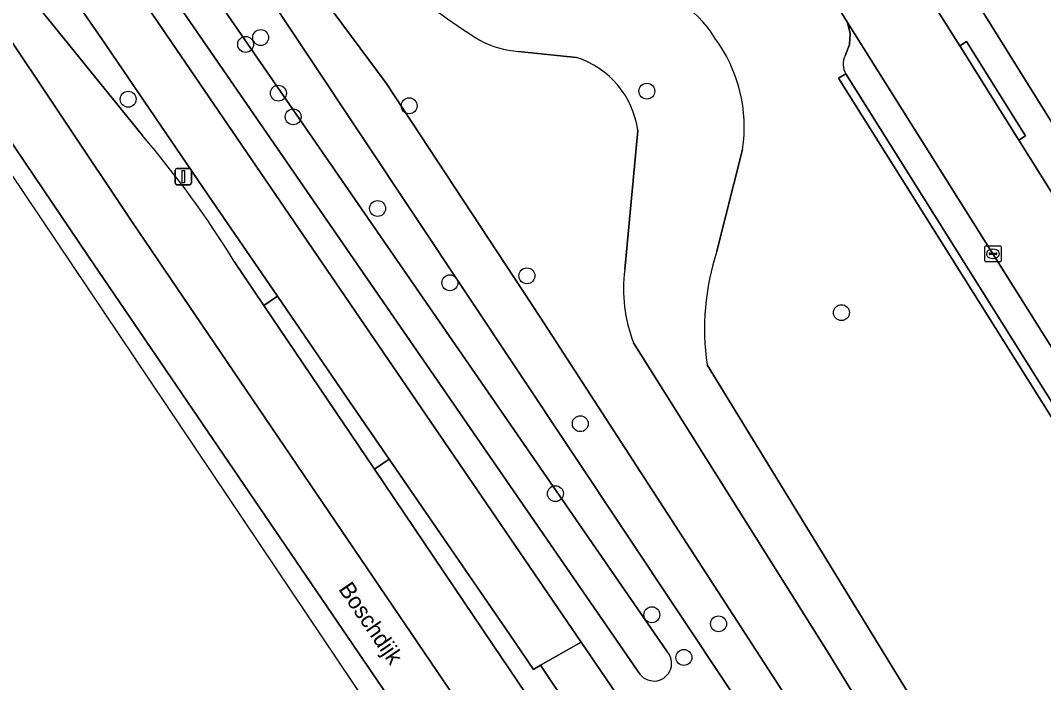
# Model space of a CAD drawing. Extents: x 157767 to 159172, y 387839 to 389425.
# Drawn here: x 158404.2 to 158467.1, y 387884.3 to 387925 of the extents above; entities that cross this region are included whole.
import ezdxf

# ---------------------------------------------------------------- set-up
doc = ezdxf.new("R2010")
doc.units = 0
for name, color, linetype in [('IMGEO_Berm_groen', 7, 'Continuous'), ('IMGEO_Boom', 7, 'Continuous'), ('IMGEO_Erf', 7, 'Continuous'), ('IMGEO_Fietspad_gesloten', 7, 'Continuous'), ('IMGEO_Fietspad_open', 7, 'Continuous'), ('IMGEO_Groenvoorziening', 7, 'Continuous'), ('IMGEO_Kolk', 7, 'Continuous'), ('IMGEO_Lichtmast', 7, 'Continuous'), ('IMGEO_Openbare_ruimte_label', 7, 'Continuous'), ('IMGEO_Parkeervlak_open', 7, 'Continuous'), ('IMGEO_Rijbaan_lokaal_open', 7, 'Continuous'), ('IMGEO_Rijbaan_regionaal_gesloten', 7, 'Continuous'), ('IMGEO_Rijbaan_regionaal_open', 7, 'Continuous'), ('IMGEO_Voetpad_open', 7, 'Continuous'), ('IMGEO_Waterloop', 7, 'Continuous')]:
    doc.layers.add(name, color=color, linetype=linetype)

msp = doc.modelspace()

# ---------------------------------------------------------------- linework, layer by layer
at = {"layer": 'IMGEO_Berm_groen'}
for points in [[(158376.58, 387965.96), (158384.484, 387953.68), (158391.119, 387943.609), (158392.963, 387941.126), (158402.003, 387929.902), (158411.725, 387917.879)], [(158417.36, 387910.144), (158419.185, 387907.44), (158420.013, 387908.009), (158415.765, 387914.212), (158409.207, 387923.856), (158403.56, 387932.016), (158397.003, 387941.7)], [(158436.178, 387885.343), (158435.749, 387885.071), (158434.266, 387887.232), (158426.883, 387897.988), (158425.977, 387897.376), (158433.275, 387886.563), (158441.214, 387874.799)], [(158443.859, 387868.874), (158452.014, 387861.639), (158436.178, 387885.343)]]:
    msp.add_lwpolyline(points, dxfattribs=at)
msp.add_arc((158366.758, 387879.201), 59.313, 31.44632, 40.70086, dxfattribs=at)
at = {"layer": 'IMGEO_Boom'}
for centre in [(158418.064, 387923.489), (158418.985, 387923.909), (158420.074, 387920.492), (158442.701, 387920.612), (158410.85, 387920.117), (158428.107, 387919.715), (158420.983, 387919.036), (158426.166, 387913.404), (158435.339, 387909.263), (158430.606, 387908.838), (158454.655, 387907.001), (158438.617, 387900.177), (158437.089, 387895.878), (158443.009, 387888.436), (158447.107, 387887.879), (158444.978, 387885.811)]:
    msp.add_circle(centre, 0.489, dxfattribs=at)
at = {"layer": 'IMGEO_Erf'}
msp.add_lwpolyline([(158437.958, 387966.246), (158481.823, 387895.818)], dxfattribs=at)
at = {"layer": 'IMGEO_Fietspad_gesloten'}
msp.add_lwpolyline([(158436.178, 387885.343), (158438.678, 387886.742), (158394.093, 387952.069), (158390.866, 387956.568), (158389.083, 387958.681), (158386.178, 387956.878), (158386.896, 387955.993), (158393.843, 387946.217), (158397.003, 387941.7), (158403.56, 387932.016), (158409.207, 387923.856), (158415.765, 387914.212), (158420.013, 387908.009), (158424.482, 387901.485), (158426.883, 387897.988), (158434.266, 387887.232), (158435.749, 387885.071)], close=True, dxfattribs=at)
at = {"layer": 'IMGEO_Fietspad_open'}
msp.add_lwpolyline([(158463.173, 387850.571), (158456.273, 387860.537), (158448.915, 387871.743), (158446.315, 387875.553), (158438.678, 387886.742), (158436.178, 387885.343), (158452.014, 387861.639), (158460.052, 387849.354)], dxfattribs=at)
at = {"layer": 'IMGEO_Groenvoorziening'}
for points in [[(158386.626, 387969.24), (158383.679, 387973.511), (158382.408, 387972.2), (158381.416, 387969.789), (158381.605, 387968.419), (158381.816, 387967.785), (158382.54, 387966.471), (158389.083, 387958.681), (158390.866, 387956.568), (158394.093, 387952.069), (158438.678, 387886.742), (158446.315, 387875.553), (158447.84, 387876.589), (158451.143, 387878.831), (158405.61, 387947.322)], [(158442.289, 387884.767), (158384.958, 387967.947)], [(158412.383, 387968.073), (158394.403, 387957.97), (158443.926, 387886.205)], [(158405.61, 387947.322), (158451.143, 387878.831), (158464.315, 387859.017)], [(158411.119, 387943.812), (158414.128, 387938.7), (158421.84, 387927.664), (158426.688, 387921.102), (158436.154, 387906.721), (158464.616, 387862.791)], [(158464.616, 387862.791), (158436.154, 387906.721), (158426.688, 387921.102), (158421.84, 387927.664), (158414.128, 387938.7), (158411.119, 387943.812)], [(158454.886, 387922.79), (158455.16, 387923.484), (158455.184, 387924.168), (158455.028, 387924.834), (158451.306, 387930.857)], [(158434.825, 387923.055), (158438.378, 387922.684)], [(158438.378, 387922.684), (158434.825, 387923.055)], [(158454.478, 387921.404), (158454.919, 387921.671)], [(158471.365, 387895.466), (158470.912, 387895.223), (158454.478, 387921.404)], [(158442.148, 387918.193), (158441.348, 387909.65)], [(158441.348, 387909.65), (158442.148, 387918.193)], [(158447.011, 387910.788), (158448.586, 387917.024)], [(158448.586, 387917.024), (158447.011, 387910.788)], [(158441.89, 387905.154), (158453.812, 387886.14), (158465.585, 387866.936)], [(158465.585, 387866.936), (158453.812, 387886.14), (158441.89, 387905.154)], [(158467.06, 387870.064), (158446.409, 387903.787)], [(158446.409, 387903.787), (158467.06, 387870.064)]]:
    msp.add_lwpolyline(points, dxfattribs=at)
for centre, radius, start, end in [((158452.291, 387955.936), 37.816, 228.78559, 238.33386), ((158452.291, 387955.936), 37.816, 228.78559, 238.33386), ((158440.819, 387920.151), 7.115, 31.61265, 84.71082), ((158440.819, 387920.151), 7.115, 31.61265, 84.71082), ((158439.483, 387918.397), 9.206, 351.42364, 36.55445), ((158439.483, 387918.397), 9.206, 351.42364, 36.55445), ((158435.19, 387928.752), 5.708, 241.1876, 266.33257), ((158435.19, 387928.752), 5.708, 241.1876, 266.33257), ((158436.73, 387917.472), 5.466, 7.57498, 72.44903), ((158436.73, 387917.472), 5.466, 7.57498, 72.44903), ((158455.963, 387922.262), 1.2, 153.87954, 209.49886), ((158461.636, 387906.004), 15.388, 161.88695, 188.28376), ((158461.636, 387906.004), 15.388, 161.88695, 188.28376), ((158450.278, 387908.446), 9.011, 172.32046, 201.4274), ((158450.278, 387908.446), 9.011, 172.32046, 201.4274), ((158443.137, 387885.452), 1.09, 218.92594, 43.66855)]:
    msp.add_arc(centre, radius, start, end, dxfattribs=at)
at = {"layer": 'IMGEO_Kolk'}
for p, q in [((158463.461, 387910.191), (158463.461, 387911.043)), ((158463.536, 387911.117), (158464.388, 387911.117)), ((158463.763, 387910.66), (158464.161, 387910.66)), ((158463.949, 387910.897), (158463.974, 387910.897)), ((158464.462, 387911.043), (158464.462, 387910.191)), ((158464.388, 387910.117), (158463.536, 387910.117)), ((158463.72, 387910.611), (158463.72, 387910.623)), ((158464.158, 387910.574), (158463.76, 387910.574)), ((158463.972, 387910.337), (158463.947, 387910.337)), ((158464.204, 387910.623), (158464.204, 387910.611))]:
    msp.add_line(p, q, dxfattribs=at)
for points in [[(158463.461, 387910.191), (158463.461, 387911.043)], [(158463.536, 387911.117), (158464.388, 387911.117)], [(158464.462, 387911.043), (158464.462, 387910.191)], [(158464.388, 387910.117), (158463.536, 387910.117)]]:
    msp.add_lwpolyline(points, dxfattribs=at)
for centre, radius, start, end in [((158463.538, 387911.041), 0.0765, 91.55205, 178.44795), ((158463.538, 387911.041), 0.0765, 91.55205, 178.44795), ((158463.76, 387910.62), 0.0403, 85.87752, 175.75265), ((158464.165, 387910.622), 0.0386, 1.73085, 96.63898), ((158464.386, 387911.041), 0.0765, 1.55205, 88.44795), ((158464.386, 387911.041), 0.0765, 1.55205, 88.44795), ((158463.538, 387910.193), 0.0765, 181.55205, 268.44795), ((158463.538, 387910.193), 0.0765, 181.55205, 268.44795), ((158463.757, 387910.61), 0.0366, 178.93798, 274.71019), ((158464.161, 387910.617), 0.043, 264.86636, 352.45326), ((158464.386, 387910.193), 0.0765, 271.55205, 358.44795), ((158464.386, 387910.193), 0.0765, 271.55205, 358.44795)]:
    msp.add_arc(centre, radius, start, end, dxfattribs=at)
for centre, major_axis, ratio, start_param, end_param in [((158463.948, 387910.617), (-0.387, 0.002), 0.722429, 4.712389, 7.853982), ((158463.973, 387910.617), (-0.39, 0.002), 0.717154, 1.570796, 4.712389)]:
    msp.add_ellipse(centre, major_axis=major_axis, ratio=ratio, start_param=start_param, end_param=end_param, dxfattribs=at)
at = {"layer": 'IMGEO_Lichtmast'}
for p, q in [((158413.742, 387914.965), (158413.742, 387915.765)), ((158413.742, 387915.765), (158413.742, 387914.965)), ((158413.842, 387915.865), (158414.632, 387915.865)), ((158414.632, 387915.865), (158413.842, 387915.865)), ((158414.732, 387915.765), (158414.732, 387914.965)), ((158414.732, 387914.965), (158414.732, 387915.765)), ((158414.632, 387914.865), (158413.842, 387914.865)), ((158413.842, 387914.865), (158414.632, 387914.865))]:
    msp.add_line(p, q, dxfattribs=at)
msp.add_lwpolyline([(158414.162, 387915.74), (158414.312, 387915.74), (158414.312, 387914.99), (158414.162, 387914.99), (158414.162, 387915.74)], dxfattribs=at)
for centre, start, end in [((158413.842, 387915.765), 90, 180), ((158413.842, 387915.765), 90, 180), ((158414.632, 387915.765), 0, 90), ((158414.632, 387915.765), 360, 90), ((158413.842, 387914.965), 180, 270), ((158413.842, 387914.965), 180, 270), ((158414.632, 387914.965), 270, 0), ((158414.632, 387914.965), 270, 0)]:
    msp.add_arc(centre, 0.1, start, end, dxfattribs=at)
at = {"layer": 'IMGEO_Parkeervlak_open'}
for points in [[(158474.377, 387894.016), (158455.028, 387924.834), (158455.184, 387924.168), (158455.16, 387923.484), (158454.886, 387922.79)], [(158454.919, 387921.671), (158471.365, 387895.466)]]:
    msp.add_lwpolyline(points, dxfattribs=at)
msp.add_arc((158455.963, 387922.262), 1.2, 153.87954, 209.49886, dxfattribs=at)
at = {"layer": 'IMGEO_Rijbaan_lokaal_open'}
msp.add_lwpolyline([(158469.476, 387911.327), (158465.544, 387917.612), (158461.921, 387923.403), (158459.54, 387927.209), (158458.222, 387929.315), (158455.954, 387932.952), (158453.564, 387936.785), (158449.963, 387942.559), (158445.639, 387949.493), (158443.616, 387952.733), (158439.405, 387959.476), (158437.407, 387962.677), (158435.842, 387965.183), (158431.557, 387962.568), (158432.322, 387961.384), (158451.306, 387930.857), (158455.028, 387924.834), (158474.377, 387894.016)], dxfattribs=at)
at = {"layer": 'IMGEO_Rijbaan_regionaal_gesloten'}
msp.add_lwpolyline([(158451.495, 387844.239), (158452.803, 387845.02), (158451.525, 387846.948), (158442.147, 387860.938), (158426.868, 387883.332), (158408.412, 387910.456), (158399.457, 387923.695), (158386.757, 387942.891), (158379.772, 387953.65), (158360.952, 387983.276), (158344.038, 388010.284), (158333.452, 388027.227), (158314.654, 388057.246), (158299.748, 388081.131), (158276.299, 388118.666), (158263.511, 388139.131), (158246.505, 388166.455), (158235.872, 388183.535), (158227.894, 388196.396), (158226.486, 388195.55), (158248.484, 388159.503), (158365.233, 387972.762)], close=True, dxfattribs=at)
for points in [[(158246.505, 388166.455), (158263.511, 388139.131), (158276.299, 388118.666), (158299.748, 388081.131), (158314.654, 388057.246), (158333.452, 388027.227), (158344.038, 388010.284), (158360.952, 387983.276), (158379.772, 387953.65), (158386.757, 387942.891), (158399.457, 387923.695), (158408.412, 387910.456), (158426.868, 387883.332), (158442.147, 387860.938), (158451.525, 387846.948), (158452.803, 387845.02), (158456.206, 387847.053), (158455.2, 387848.498), (158450.464, 387855.42)], [(158449.319, 387857.167), (158446.563, 387860.234), (158431.39, 387882.66), (158411.064, 387912.614), (158394.357, 387937.667), (158391.119, 387943.609), (158384.484, 387953.68), (158376.58, 387965.96), (158374.434, 387969.222), (158369.454, 387977.028), (158362.406, 387988.305), (158357.565, 387995.899), (158357.278, 387996.464), (158355.483, 388000), (158352.222, 388006.425), (158348.975, 388013.341), (158348.667, 388013.632), (158344.205, 388022.734)], [(158411.725, 387917.879), (158402.003, 387929.902), (158392.963, 387941.126), (158391.119, 387943.609), (158394.357, 387937.667), (158411.064, 387912.614), (158431.39, 387882.66), (158446.563, 387860.234), (158449.319, 387857.167)], [(158419.185, 387907.44), (158417.36, 387910.144)], [(158441.214, 387874.799), (158433.275, 387886.563), (158425.977, 387897.376), (158419.185, 387907.44)]]:
    msp.add_lwpolyline(points, dxfattribs=at)
msp.add_arc((158366.758, 387879.201), 59.313, 31.44632, 40.70086, dxfattribs=at)
at = {"layer": 'IMGEO_Rijbaan_regionaal_open'}
msp.add_lwpolyline([(158420.013, 387908.009), (158419.185, 387907.44), (158425.977, 387897.376), (158426.883, 387897.988), (158424.482, 387901.485)], close=True, dxfattribs=at)
at = {"layer": 'IMGEO_Voetpad_open'}
msp.add_lwpolyline([(158481.823, 387895.818), (158437.958, 387966.246), (158435.842, 387965.183), (158437.407, 387962.677), (158437.832, 387962.939), (158439.83, 387959.738), (158439.405, 387959.476), (158443.616, 387952.733), (158444.04, 387952.995), (158446.064, 387949.755), (158445.639, 387949.493), (158449.963, 387942.559), (158450.388, 387942.821), (158453.989, 387937.047), (158453.564, 387936.785), (158455.954, 387932.952), (158456.379, 387933.214), (158459.965, 387927.471), (158459.54, 387927.209), (158461.921, 387923.403), (158462.345, 387923.665), (158465.969, 387917.874), (158465.544, 387917.612), (158469.476, 387911.327)], dxfattribs=at)
for points in [[(158461.921, 387923.403), (158465.544, 387917.612), (158465.969, 387917.874), (158462.345, 387923.665)], [(158454.919, 387921.671), (158454.478, 387921.404), (158470.912, 387895.223), (158471.365, 387895.466)]]:
    msp.add_lwpolyline(points, close=True, dxfattribs=at)
at = {"layer": 'IMGEO_Waterloop'}
for points in [[(158443.926, 387886.205), (158394.403, 387957.97), (158386.626, 387969.24)], [(158384.958, 387967.947), (158442.289, 387884.767)]]:
    msp.add_lwpolyline(points, dxfattribs=at)
msp.add_arc((158443.137, 387885.452), 1.09, 218.92594, 43.66855, dxfattribs=at)

# ---------------------------------------------------------------- texts
at = {"layer": 'IMGEO_Openbare_ruimte_label'}
msp.add_text('Boschdijk', height=1, rotation=304.3256, dxfattribs=at).set_placement((158423.731, 387890.008))

doc.saveas('drawing.dxf')
